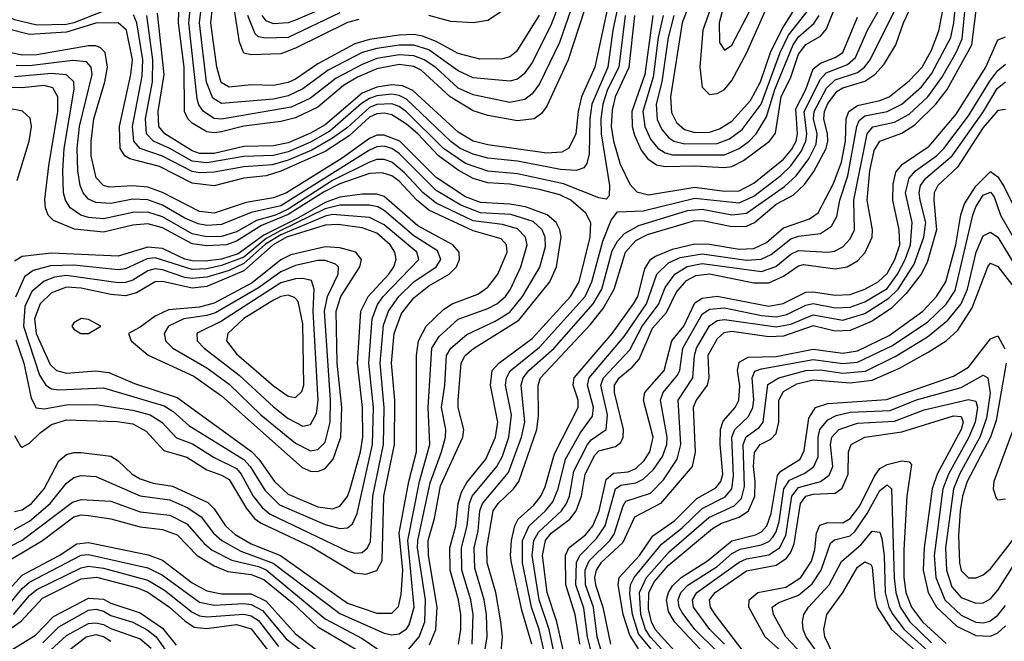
# Model space of a CAD drawing. Header units: inches. Extents: x 501365 to 657855, y 482276 to 547543.
# Tile 562 of 656: x 592604 to 595267, y 507278 to 508958. Entities that reach past the tile are written whole.
import ezdxf

# ---------------------------------------------------------------- set-up
doc = ezdxf.new("R2010")
doc.units = ezdxf.units.IN
doc.header["$MEASUREMENT"] = 0
doc.layers.add('A5590', color=7, linetype='Continuous')

msp = doc.modelspace()

# ---------------------------------------------------------------- linework, layer by layer
at = {"layer": 'A5590', "color": 5}
for points, elevation in [([(593989, 507270), (593962.2, 507362.2), (593934.1, 507490), (593931.2, 507510), (593934.4, 507550), (593943.2, 507590), (593952.4, 507607.6), (593994.4, 507645.6), (594013.7, 507670), (594024.9, 507695.1), (594050, 507784.9), (594114.5, 507910), (594114.8, 507930), (594100.6, 507970), (594103.8, 507990), (594206.2, 508110), (594264, 508190), (594275.4, 508210), (594294.7, 508285.2), (594310, 508309.8), (594321.8, 508318.2), (594370, 508338.1), (594430, 508352.3), (594470, 508351.5), (594550, 508337.7), (594590, 508339.5), (594624.2, 508355.8), (594670, 508395.6), (594739.7, 508420.3), (594763.4, 508436.6), (594804.8, 508515.2), (594826.5, 508573.5), (594837.5, 508630), (594839.6, 508690), (594846.4, 508710), (594870, 508726.2), (594930, 508739.7), (594955.4, 508750), (595010, 508792.7), (595044.5, 508830), (595070, 508875.7), (595090, 508928.7), (595137.2, 509170)], 3280), ([(594537.8, 509110), (594495.5, 508950), (594496.3, 508896.3), (594510, 508875.8), (594530, 508889.1), (594599, 509021)], 3540), ([(594009.3, 508970.7), (593947.7, 508872.3), (593930, 508858.3), (593910, 508852.3), (593848.1, 508851.9), (593790, 508867.1), (593730, 508899.6), (593693.6, 508913.6), (593670, 508918.3), (593630, 508916.8), (593550, 508904.8), (593510, 508893.2), (593410, 508839.4), (593350, 508797.2), (593330, 508788.3), (593290, 508780.9), (593230, 508782), (593170, 508775.7), (593148.9, 508788.9), (593137, 508830), (593120.8, 508950), (593134.5, 509074.5)], 3220), ([(594022.5, 507250), (594008.5, 507310), (593987.9, 507370), (593963.8, 507490), (593963.7, 507550), (593982.2, 507590), (594026, 507630), (594045.6, 507654.4), (594060.2, 507690), (594079.9, 507770), (594119.4, 507840.6), (594153.4, 507886.6), (594155.5, 507910), (594139.7, 507970), (594144, 507990), (594238.6, 508101.4), (594299.2, 508190), (594326.9, 508270), (594359, 508301), (594390, 508315.5), (594450, 508325.1), (594570, 508308.2), (594609.3, 508310.7), (594636.4, 508323.6), (594690, 508366.3), (594710, 508373), (594770, 508380.1), (594799.8, 508400.2), (594813.7, 508426.3), (594822, 508470), (594844.1, 508535.9), (594868.2, 508670), (594874.5, 508685.5), (594890, 508698.4), (594950, 508710.6), (594990, 508729.6), (595042.7, 508777.3), (595070, 508811.7), (595122.4, 508910), (595130.5, 508949.5), (595144.3, 509090)], 3260), ([(594061.1, 507190), (594035.8, 507310), (594009.1, 507390), (593990.1, 507510), (593994.8, 507550), (594007.3, 507572.7), (594069.7, 507630), (594082.9, 507650), (594091.1, 507670), (594102.7, 507737.3), (594139.6, 507810), (594150, 507822.7), (594190.2, 507850), (594193.5, 507890), (594176, 507970), (594182.9, 507990), (594254.1, 508065.9), (594287.2, 508130), (594331.6, 508188.4), (594350, 508234.5), (594375.8, 508270), (594408.8, 508291.2), (594450, 508299), (594610, 508277.2), (594649.1, 508290.9), (594690, 508324.5), (594710, 508334.6), (594790, 508329.6), (594807.5, 508332.5), (594830, 508344.7), (594850, 508365.7), (594861.5, 508390), (594860.1, 508470), (594896.2, 508650), (594911.3, 508668.7), (594970, 508681.4), (595010, 508703), (595059.8, 508750), (595097.7, 508802.3), (595137.3, 508870), (595153.4, 508906.6), (595170.8, 509090)], 3240), ([(594081.7, 509050), (594039.4, 508940.6), (593990, 508843.1), (593968.2, 508811.8), (593950, 508797.9), (593930, 508791.8), (593830, 508801.1), (593790, 508819.8), (593710, 508877.2), (593670, 508889.4), (593630, 508889.3), (593570, 508880.9), (593530, 508869.8), (593438, 508822), (593370, 508771.1), (593330, 508752.7), (593290, 508743.4), (593150, 508731.8), (593126.3, 508746.3), (593109.4, 508789.4), (593090.3, 508950), (593102.2, 509050)], 3240), ([(593827.7, 507270), (593830.7, 507350), (593824.5, 507390), (593799.9, 507470), (593799.2, 507530), (593814.3, 507590), (593820.4, 507650), (593827.5, 507670), (593894.7, 507750), (593910, 507778.3), (593926.9, 507830), (593934.1, 507890), (593918.1, 507970), (593920.2, 507990), (593930.6, 508009.4), (594010, 508072.8), (594133.1, 508210), (594151.6, 508250), (594180.7, 508359.3), (594203.7, 508416.3), (594221.1, 508438.9), (594290, 508441.6), (594430, 508475.6), (594550, 508462.8), (594590, 508481.5), (594662.8, 508537.2), (594690, 508563.6), (594717.8, 508602.2), (594730.4, 508630), (594732.5, 508650), (594725.8, 508710), (594770, 508797.9), (594785.4, 508814.6), (594843.1, 508836.9), (594864.2, 508855.8), (594896.6, 508930), (594976.4, 509070)], 3360), ([(593862, 507250), (593868.6, 507290), (593866.2, 507350), (593860.3, 507390), (593835.1, 507475.1), (593832.7, 507530), (593843.6, 507576.4), (593848.5, 507630), (593855.6, 507650), (593926, 507734), (593961.2, 507830), (593970, 507870), (593960.1, 507970), (593965.3, 507990), (593981.1, 508010), (594049.3, 508070.7), (594155.4, 508190), (594178.1, 508230), (594206.6, 508333.4), (594220.5, 508359.5), (594239.3, 508380.7), (594278.5, 508401.5), (594410, 508442.5), (594450, 508445.8), (594530, 508431), (594570, 508435), (594672.6, 508507.4), (594704.2, 508535.8), (594737.9, 508582.1), (594758.3, 508621.7), (594760.5, 508650), (594750.7, 508690), (594752.7, 508710), (594786.5, 508773.5), (594810, 508795.9), (594870, 508816), (594888.5, 508830), (594904, 508850), (595012.4, 509067.6)], 3340), ([(593906.5, 507250), (593910, 507290), (593905.4, 507330), (593891.9, 507410), (593868.3, 507490), (593867.5, 507530), (593884.9, 507630), (593897.6, 507650), (593939.3, 507690), (593953.7, 507710), (594002.9, 507850), (594007.2, 507887.2), (594006, 507970), (594012.6, 507990), (594146.6, 508133.4), (594182.4, 508177.6), (594211.7, 508230), (594242, 508330), (594270, 508361.4), (594302.3, 508377.7), (594430, 508415.7), (594454.9, 508414.9), (594530, 508399.6), (594570, 508400.1), (594591.5, 508410), (594650, 508459.7), (594696.3, 508483.7), (594727, 508513), (594752, 508548), (594785, 508610), (594790, 508630), (594788.7, 508650), (594778.7, 508690), (594780.6, 508710), (594790, 508731.5), (594814.8, 508765.2), (594830, 508774.1), (594890, 508792), (594917.2, 508810), (594941.7, 508838.3), (594973.4, 508890), (594994.8, 508950), (595044.4, 509055.6)], 3320), ([(594433.8, 509050), (594395.3, 508950), (594364.5, 508750), (594367.3, 508707.3), (594380.2, 508680.2), (594401.6, 508661.6), (594430, 508653.5), (594470, 508654.6), (594496.3, 508663.7), (594530, 508684.2), (594580.1, 508739.9), (594607.3, 508790), (594634.6, 508870), (594665.9, 508934.1), (594714.5, 509010)], 3480), ([(594145.5, 509030), (594087.5, 508850), (594030, 508724.3), (594015.6, 508704.4), (593995.1, 508690), (593950, 508685), (593870, 508699.2), (593830, 508712.3), (593768.3, 508750), (593690, 508821.6), (593670, 508831.4), (593630, 508837.4), (593570, 508825.3), (593517.4, 508802.6), (593479.5, 508780.5), (593410, 508721.9), (593350, 508693.2), (593310, 508682.9), (593210, 508670.9), (593150, 508655), (593130, 508652.2), (593110, 508655.4), (593070, 508678.9), (593058.6, 508690), (593049.8, 508710), (593048.2, 508830), (593033.4, 508950), (593035.4, 509010)], 3280), ([(594109.9, 509030), (594063.7, 508896.3), (594010, 508785), (593990, 508757.6), (593970, 508742.6), (593930, 508734.7), (593830, 508755), (593790, 508773.6), (593729, 508829), (593698.1, 508850), (593670, 508860.4), (593630, 508863.3), (593570, 508853.4), (593530, 508837.6), (593459.7, 508800.3), (593390, 508746.5), (593338, 508722), (593150, 508689.6), (593130, 508691.6), (593100.9, 508710), (593088.4, 508728.4), (593084.2, 508744.2), (593061.3, 508950), (593069, 509030)], 3260), ([(594074.6, 507250), (594056.7, 507330), (594030.6, 507410), (594017.9, 507510), (594025.6, 507550), (594041.8, 507570), (594092.1, 507607.9), (594109.4, 507630), (594123.3, 507670), (594133.5, 507730), (594159.1, 507780.9), (594170, 507792.7), (594215.3, 507804.7), (594230, 507815), (594236.3, 507830), (594237.3, 507850), (594212.3, 507950), (594212.8, 507970), (594224.9, 507990), (594260.8, 508019.2), (594279.3, 508040.7), (594315.3, 508124.7), (594352.9, 508167.1), (594379.4, 508220.6), (594407.2, 508252.8), (594432.9, 508267.1), (594470, 508271), (594590, 508247.1), (594630, 508246.5), (594670, 508265.2), (594710, 508293), (594723.9, 508296.1), (594810, 508284.7), (594842.3, 508290), (594870, 508306.1), (594891.1, 508328.9), (594909.7, 508370), (594910.2, 508390), (594896.3, 508470), (594902.9, 508550), (594915.5, 508604.5), (594930, 508630.3), (594990, 508651.8), (595025.5, 508674.5), (595081.6, 508730), (595112.1, 508770), (595178.9, 508890), (595198.1, 509041.9)], 3220), ([(594316.7, 508970), (594294.6, 508810), (594259.7, 508710), (594260.6, 508670), (594266.5, 508646.5), (594285.2, 508605.2), (594302.4, 508582.4), (594326.3, 508566.3), (594350, 508561.2), (594430, 508563.3), (594510, 508558.5), (594530, 508561.9), (594562, 508578), (594631.7, 508630), (594648.3, 508651.7), (594663.3, 508750), (594690, 508802.8), (594710, 508865.2), (594730, 508891), (594770, 508914.1), (594786.1, 508933.9), (594830, 509044.5)], 3420), ([(594486.8, 509030), (594451.5, 508930), (594443.5, 508830), (594450, 508776.2), (594470, 508756.1), (594490, 508758.4), (594510, 508770.1), (594530, 508793.7), (594570, 508868.3), (594623.5, 508990)], 3520), ([(592830, 508981.5), (592750.4, 508949.6), (592730, 508945.8), (592650, 508943.8), (592590, 508958.3), (592510, 509000.7)], 3360), ([(593490, 509018.1), (593350, 508956.8), (593330, 508950.2), (593290, 508947.2), (593270, 508955.4), (593259.8, 508970)], 3140), ([(594241.3, 508970), (594224.5, 508830), (594193.9, 508770), (594181, 508730), (594175.6, 508690), (594176.8, 508650), (594199.5, 508510), (594198.1, 508481.9), (594190, 508472.7), (594170, 508476.3), (594075, 508515), (593950, 508541.9), (593870, 508549), (593810, 508570), (593750.2, 508610), (593650, 508708.9), (593630, 508723.7), (593610, 508731.3), (593570, 508729.4), (593550, 508721.2), (593490, 508666.9), (593450, 508638), (593394, 508606), (593330, 508578.9), (593286.4, 508566.4), (593210, 508561), (593130, 508545.7), (593090, 508544.1), (593070, 508547.8), (592990, 508589.8), (592929.7, 508609.7), (592912.5, 508630), (592908.9, 508670), (592934.6, 508805.5), (592937.1, 508850), (592920.8, 508950), (592911.3, 508971.3)], 3360), ([(594221, 508990), (594207.8, 508930), (594194.3, 508830), (594151.3, 508730), (594145.6, 508690), (594143.9, 508596.1), (594138.1, 508570), (594130, 508558.1), (594109.5, 508550.5), (594066.5, 508553.5), (593950, 508576), (593870, 508584.1), (593830, 508594.4), (593795.3, 508610), (593770, 508629.4), (593650, 508743.8), (593630, 508753.7), (593610, 508757.2), (593570, 508752.9), (593550, 508745.6), (593527.9, 508732.1), (593442.6, 508657.4), (593390, 508627), (593330, 508601.2), (593290, 508590.9), (593210, 508588.6), (593110, 508571.3), (593070, 508575.7), (593010, 508610.3), (592965.4, 508630), (592946.8, 508650), (592943.7, 508690), (592963.1, 508790), (592964.3, 508850), (592947.4, 508970)], 3340), ([(594193.9, 508990), (594159.9, 508830), (594123.6, 508750), (594114.3, 508710), (594108.1, 508650), (594089.1, 508610.9), (594070, 508600.5), (594030, 508597.4), (593870, 508620.3), (593830, 508630.2), (593790, 508654.6), (593666.8, 508766.8), (593639.4, 508779.4), (593610, 508782.1), (593570, 508775.8), (593530, 508759.5), (593430, 508674), (593390, 508651.3), (593330, 508625.8), (593290, 508617.3), (593210, 508615.1), (593130, 508597), (593090, 508596.2), (593070, 508603.4), (592996, 508650), (592979.8, 508670), (592978.4, 508710), (592994.6, 508810), (592976.4, 508976.4)], 3320), ([(593520.7, 508959.3), (593490, 508950.8), (593350, 508881), (593310, 508866), (593230, 508863.3), (593210, 508868.2), (593197.9, 508897.9), (593184.6, 508984.6)], 3180), ([(593470, 508976.7), (593330, 508910.5), (593268.6, 508908.6), (593250, 508912), (593240.6, 508920.6), (593221.2, 508970)], 3160), ([(593910, 508982.5), (593870, 508956.4), (593830, 508950), (593770, 508953.2), (593710, 508970)], 3180), ([(594266.4, 508970), (594251.3, 508828.7), (594214.9, 508750), (594206, 508714), (594203.8, 508670), (594209.6, 508629.6), (594228, 508568), (594253.9, 508513.9), (594273.3, 508493.3), (594305, 508485), (594430, 508505.7), (594510, 508494.6), (594550, 508495.9), (594590, 508516.6), (594670, 508581.7), (594692.1, 508607.9), (594703.7, 508630), (594707.8, 508650), (594702.8, 508717.2), (594730.4, 508770), (594750, 508825.1), (594770, 508841.2), (594810, 508856.3), (594830, 508870.1), (594870, 508965.2)], 3380), ([(594344.1, 508970), (594330.7, 508910), (594317.1, 508802.9), (594289.4, 508710), (594294.5, 508670), (594310, 508635.4), (594330, 508610.6), (594350, 508598.5), (594370, 508593), (594510, 508592.9), (594549.6, 508610), (594576.6, 508630), (594595.5, 508650), (594624.1, 508695.9), (594646.3, 508770), (594695.6, 508890), (594710, 508912.5), (594752.3, 508947.7), (594766, 508970)], 3440), ([(594372.9, 508970), (594357.9, 508910), (594341.1, 508790), (594325.8, 508730), (594328.4, 508688.4), (594341.1, 508661.1), (594359.3, 508639.3), (594372.9, 508630), (594403, 508623), (594490, 508623.4), (594523.5, 508636.5), (594558.2, 508661.8), (594609.6, 508730.4), (594660.7, 508870), (594683.4, 508916.6), (594740.6, 508990)], 3460), ([(593790.5, 507270), (593797.3, 507310), (593796.8, 507350), (593790.5, 507390), (593768.2, 507470), (593767.5, 507530), (593783.3, 507590), (593789.8, 507650), (593798.9, 507681.1), (593813.1, 507706.9), (593864.8, 507770), (593891.1, 507830), (593896.8, 507870), (593876.9, 507970), (593881.7, 508010), (593900.1, 508030), (593990, 508096.3), (594093.8, 508210), (594117.5, 508250), (594146.5, 508370), (594148.9, 508408.9), (594135.5, 508435.5), (594094.5, 508470), (594064.5, 508484.5), (594010, 508499.3), (593930, 508513.6), (593870, 508517.6), (593830, 508529.4), (593790, 508551.4), (593736.7, 508590), (593680.6, 508650), (593650, 508675.9), (593610, 508701.5), (593590, 508706.1), (593570, 508704.1), (593550, 508695.2), (593495.2, 508644.8), (593430, 508602.3), (593310, 508548.4), (593270, 508536.6), (593210, 508530), (593130, 508509), (593070, 508516.4), (592981.9, 508561.9), (592901.8, 508581.8), (592887.8, 508590), (592875.6, 508610), (592873.9, 508670), (592904.5, 508810), (592908.6, 508850), (592893, 508930), (592870.4, 508950), (592810, 508948.8), (592730, 508924.4), (592630, 508918.5), (592570, 508933.7)], 3380), ([(593712, 507268), (593729.8, 507310), (593733.3, 507370), (593709.4, 507510), (593708.8, 507550), (593725.6, 507610), (593742.4, 507697.6), (593802.5, 507830), (593805.3, 507850), (593790, 507910), (593789.5, 507929.5), (593797.7, 508030), (593808.9, 508050), (593830.9, 508069.1), (593953.6, 508146.4), (594037.9, 508250), (594056, 508290), (594068.3, 508370), (594065, 508390), (594054.6, 508410), (594030.7, 508430.7), (593972, 508452), (593930, 508459.4), (593850, 508464.3), (593810, 508479.2), (593730, 508531.7), (593631.6, 508630), (593590, 508646.4), (593570, 508646), (593550, 508637), (593475.8, 508584.2), (593325.2, 508490), (593290, 508476.4), (593215.9, 508464.1), (593130, 508435.1), (593090, 508439.6), (592990, 508490.8), (592950, 508505.8), (592910, 508509.1), (592845.5, 508505.5), (592830, 508510.3), (592810.5, 508530.5), (592797.3, 508590), (592797, 508630), (592804.2, 508690), (592833.9, 508790), (592840.9, 508830), (592835.1, 508870), (592822.2, 508882.3), (592810, 508887.9), (592790, 508887.6), (592650, 508863.2), (592610, 508862.3), (592554.5, 508874.5)], 3420), ([(594118.5, 507270), (594106, 507350), (594081.2, 507430), (594080.1, 507510), (594089.5, 507530), (594134.2, 507565.8), (594153.9, 507590), (594171.4, 507630), (594190, 507715.3), (594210, 507732.3), (594250, 507736), (594270, 507744.8), (594293.2, 507766.8), (594308.4, 507790), (594316.9, 507830), (594290.7, 507930), (594295, 507950), (594346.7, 508010), (594368, 508090), (594400.3, 508130), (594430, 508192.8), (594450, 508205.6), (594490, 508210.9), (594630, 508183.7), (594669.1, 508190.9), (594730, 508221.4), (594750, 508222.7), (594810, 508213.6), (594850, 508215), (594889.9, 508230), (594926.3, 508250), (594950, 508271.7), (594970.7, 508310), (594984.1, 508350), (594982.3, 508390), (594965.5, 508470), (594966.3, 508513.7), (594973.8, 508546.2), (594991.8, 508568.2), (595064, 508616), (595136.9, 508703.1), (595216.9, 508830), (595250, 508903.9), (595270, 508912)], 3180), ([(593650, 507248.8), (593684.7, 507290), (593699.2, 507330), (593701.2, 507390), (593679.9, 507530), (593680.4, 507550), (593713.7, 507706.3), (593745, 507790), (593755.2, 507830), (593756.2, 507850), (593744.5, 507910), (593753.4, 507970), (593757.8, 508050), (593769.8, 508070.2), (593812.9, 508107.1), (593890, 508143.2), (593930, 508168), (593964.2, 508210), (594010.8, 508289.2), (594025.6, 508345.6), (594024.8, 508370), (594016.7, 508390), (593992.3, 508412.3), (593932, 508432), (593850, 508436.6), (593796.8, 508456.8), (593730, 508496.3), (593630, 508596.8), (593610, 508610.3), (593590, 508616), (593570, 508614.8), (593550, 508605.9), (593310, 508454.9), (593230, 508436.8), (593150, 508404.6), (593110, 508401.8), (593086.4, 508406.4), (593050, 508422.1), (592990, 508457.2), (592950, 508471.3), (592910, 508472.7), (592850, 508461.3), (592810, 508464), (592790, 508473.4), (592775.5, 508490), (592767.1, 508510), (592760.9, 508550), (592759.6, 508610), (592765.7, 508670), (592799.6, 508810), (592797.5, 508830), (592784.6, 508844.6), (592747.8, 508847.8), (592630, 508833.9), (592594.4, 508834.4)], 3440), ([(594149.8, 507250), (594139.5, 507290), (594130, 507367), (594107.7, 507430), (594109.7, 507490.3), (594118.5, 507510), (594164.1, 507555.9), (594187.1, 507590), (594215.2, 507690), (594230, 507700.1), (594270, 507705.7), (594290, 507715.9), (594318, 507742), (594342.3, 507777.7), (594354.1, 507810), (594355, 507830), (594337.5, 507930), (594343.9, 507950), (594382.8, 507997.2), (594389, 508011), (594397.1, 508070), (594450, 508161.8), (594470, 508175.5), (594510, 508179.2), (594610, 508158.4), (594650, 508155.1), (594678.6, 508161.4), (594730, 508186.9), (594750, 508190.8), (594810, 508179.4), (594850, 508180.8), (594890, 508195.7), (594950, 508232), (594978.1, 508270), (594999.3, 508310), (595013.1, 508350), (595017.5, 508410), (594999.9, 508490), (595009.5, 508530), (595026.8, 508550), (595083.7, 508590), (595103.3, 508610), (595170, 508698.2), (595227.8, 508792.2), (595250, 508821.1), (595270, 508837.9)], 3160), ([(592590, 507579.6), (592630, 507602.7), (592686.5, 507650), (592730, 507705.1), (592750, 507720.7), (592770, 507725.9), (592810, 507723.5), (592930, 507670.7), (593010, 507659.8), (593058.4, 507638.4), (593094.5, 507614.5), (593128.3, 507570), (593150.5, 507550.6), (593201.6, 507521.6), (593289.2, 507489.2), (593470, 507352.8), (593590, 507299.3), (593610, 507295), (593630, 507297.8), (593650, 507311.5), (593657.4, 507322.6), (593670.4, 507369.6), (593653.7, 507550), (593684.8, 507710), (593713.1, 507810), (593708.4, 507910), (593718.2, 508070), (593738, 508102), (593790, 508148.3), (593870, 508177.7), (593894.2, 508190), (593917.5, 508210), (593931.3, 508230), (593959.3, 508290), (593976.2, 508350), (593972.2, 508370), (593950, 508392.6), (593910, 508404.8), (593830, 508415), (593730, 508462.4), (593695.1, 508490), (593644.4, 508544.4), (593610, 508573.3), (593590, 508580.6), (593570, 508580.1), (593550, 508573.2), (593450, 508523.4), (593330, 508445.7), (593295.3, 508430), (593244.7, 508415.3), (593190, 508384.8), (593150, 508372.6), (593110, 508371.7), (593070, 508379.6), (592990, 508425), (592950, 508438.2), (592910, 508436.9), (592830, 508419.6), (592790, 508423.8), (592768.9, 508430), (592739.9, 508450), (592727.6, 508470), (592722.4, 508490), (592720.2, 508550), (592724.3, 508610), (592750.9, 508770.9), (592749.9, 508790), (592730, 508809.6), (592690, 508813.2), (592590, 508803.6)], 3460), ([(594175.7, 507255.7), (594165.7, 507290), (594155.7, 507370), (594134.3, 507430), (594133.4, 507470), (594144.4, 507495.6), (594199.7, 507550), (594212.2, 507567.8), (594235.7, 507644.3), (594243.7, 507656.3), (594310, 507678.2), (594345.3, 507714.7), (594382.4, 507770), (594391.7, 507810), (594385.3, 507930), (594425, 507990), (594428.7, 508050), (594434.2, 508070), (594470, 508130.6), (594490, 508144.7), (594510, 508148), (594650, 508127.5), (594690, 508135.2), (594750, 508160.4), (594830, 508145.7), (594890, 508164.2), (594954.7, 508205.3), (594979.7, 508230), (595022.9, 508297.1), (595049.5, 508370), (595054.9, 508410), (595039.1, 508470), (595036.4, 508490), (595040.3, 508510), (595054.7, 508530), (595126.1, 508590), (595210.8, 508710), (595247.7, 508772.3), (595270, 508790.5)], 3140), ([(592590, 507628.2), (592610, 507633.3), (592636, 507650), (592669.5, 507690), (592710, 507765.9), (592730, 507782.5), (592750, 507788.6), (592770, 507788.4), (592850, 507778.3), (592870, 507765.9), (592907.6, 507730), (592930, 507716.6), (592964.8, 507704.8), (593017.2, 507697.2), (593113.1, 507653.1), (593130, 507635.6), (593160.3, 507590), (593186.8, 507566.8), (593230, 507541), (593309.3, 507509.3), (593490, 507380.5), (593570, 507353.5), (593610, 507353.7), (593628.5, 507371.5), (593635.4, 507404.6), (593639.9, 507470), (593630.2, 507570), (593656, 507710), (593677, 507790), (593676.7, 508050), (593682.2, 508090), (593703.5, 508130), (593750, 508175.2), (593773.5, 508190), (593843.4, 508216.6), (593870, 508234.8), (593896.9, 508270), (593922.7, 508330), (593920.8, 508350), (593905.7, 508365.7), (593830, 508387.5), (593710, 508443.2), (593677.9, 508470), (593630, 508522), (593610, 508536.2), (593584.2, 508544.2), (593550, 508542.9), (593470, 508514.8), (593427.1, 508492.9), (593330, 508431.4), (593257.9, 508402.1), (593190, 508359.2), (593163.3, 508350), (593110, 508346.8), (593070, 508352.8), (592990, 508395.3), (592950, 508406), (592910, 508402.6), (592830, 508383.5), (592752.1, 508392.1), (592695.1, 508415.1), (592680.7, 508430), (592673.3, 508450), (592672.1, 508472.2), (592682.9, 508562.9), (592707.1, 508710), (592706.6, 508750), (592693.8, 508773.8), (592670, 508780.3), (592610, 508774.1), (592570, 508775.2)], 3480), ([(592596.8, 508523.2), (592629.5, 508630), (592635.7, 508670), (592632.4, 508692.3), (592611, 508711), (592527.4, 508727.4)], 3520), ([(595270, 508716), (595250, 508712.5), (595210, 508667.2), (595140.6, 508559.4), (595086.9, 508510), (595077.8, 508490), (595076.8, 508470), (595084, 508390), (595058, 508302), (595041.9, 508270), (595002, 508218), (594961.5, 508178.5), (594910, 508143.5), (594850, 508118.3), (594810, 508115.8), (594750, 508130.2), (594670, 508103.1), (594630, 508100.5), (594530, 508115.4), (594508.5, 508111.5), (594490, 508095.7), (594465.2, 508050), (594468.1, 507990), (594463.7, 507970), (594433.9, 507930), (594425.8, 507910), (594430.9, 507789.1), (594423.2, 507750), (594337.2, 507650), (594266.7, 507613.3), (594235.4, 507544.7), (594176, 507490), (594162.7, 507470), (594159, 507450), (594161.7, 507430), (594181.2, 507370), (594202, 507270)], 3120), ([(594277.3, 507257.3), (594254.1, 507294.1), (594236.4, 507350), (594222.8, 507430), (594225.7, 507450), (594280.7, 507510), (594316.8, 507563.2), (594375.8, 507604.2), (594435.8, 507664.2), (594487.2, 507692.8), (594500.5, 507710), (594505.4, 507730), (594498.2, 507810), (594499.5, 507850), (594506.7, 507873.3), (594539.1, 507910), (594549.4, 507930), (594551.5, 507968.5), (594545.3, 508010), (594550, 508032.1), (594573.8, 508046.2), (594650, 508047.7), (594750, 508067.5), (594830, 508056.6), (594870, 508062.8), (594955.4, 508104.6), (595046.7, 508170), (595084, 508210), (595108.5, 508250), (595135.7, 508350), (595149.1, 508430.9), (595159.2, 508460.8), (595190, 508508.1), (595230, 508547.9), (595250, 508533.6), (595266.8, 508506.8), (595352.9, 508332.9)], 3080), ([(594400.1, 507150), (594278, 507298), (594261, 507350), (594254, 507406), (594255.8, 507430), (594265.6, 507450), (594339.7, 507540.3), (594395.8, 507584.2), (594450, 507636.6), (594511.8, 507668.2), (594530.3, 507689.7), (594535, 507725), (594530, 507830), (594537.8, 507850), (594574.7, 507885.3), (594586.5, 507910), (594589.2, 507930.8), (594584.8, 507990), (594592.3, 508007.7), (594610, 508014.6), (594750, 508039.6), (594830, 508028.8), (594870, 508032.4), (594963.3, 508076.7), (595059.7, 508140.3), (595110, 508189.6), (595133.9, 508226.1), (595182.3, 508430), (595190, 508452.2), (595210, 508483.5), (595230, 508492), (595239.7, 508479.7), (595256.9, 508430), (595314.5, 508330)], 3060), ([(592590, 507834.4), (592605.8, 507805.7), (592610, 507802.4), (592630, 507813), (592658.8, 507841.2), (592690, 507863.7), (592730, 507876.7), (592867.7, 507872.3), (592910, 507865.4), (592946.2, 507846.2), (592993.4, 507793.4), (593055.8, 507775.8), (593110, 507741), (593150, 507727), (593170, 507715.1), (593216.8, 507636.8), (593238.9, 507610), (593256.7, 507596.7), (593393.2, 507533.2), (593510, 507463), (593540.4, 507459.6), (593570, 507469.4), (593584.2, 507495.8), (593588.8, 507670), (593617.3, 507810), (593618.9, 507930), (593609.7, 508029.7), (593616.3, 508110), (593636.3, 508163.7), (593670, 508206.5), (593710, 508239), (593765.7, 508270), (593785.4, 508290), (593793.8, 508310), (593792.9, 508330), (593775.7, 508350), (593680.8, 508400.8), (593590, 508480.6), (593570, 508486.6), (593530, 508487.1), (593470, 508478.4), (593430, 508464), (593357.7, 508422.3), (593263.8, 508376.2), (593195, 508325), (593150, 508310.9), (593105.2, 508305.2), (593070, 508306.3), (593050, 508311.3), (592990, 508339.8), (592950, 508343.8), (592870, 508319.3), (592690, 508326.7), (592610, 508317.8), (592590, 508305.4)], 3520), ([(592593.1, 508093.1), (592615, 508030), (592634.7, 507934.7), (592648.7, 507908.7), (592670, 507905.9), (592730, 507917), (592810, 507918.3), (592910, 507902.3), (592956.4, 507890), (592988.1, 507870), (593027.7, 507827.7), (593071.3, 507811.3), (593130, 507774.7), (593190, 507745.2), (593203, 507730), (593235, 507670), (593259.7, 507639.7), (593281.5, 507621.5), (593490, 507521), (593510, 507516.1), (593530, 507518.2), (593544.8, 507530), (593552.4, 507547.6), (593559.1, 507670), (593587.9, 507810), (593589.7, 507910), (593578.5, 508030), (593587.9, 508132.1), (593600.9, 508170), (593628.9, 508210), (593670.3, 508249.7), (593730.2, 508290), (593742.5, 508310), (593733.7, 508333.7), (593670, 508374.2), (593590, 508442.1), (593572.1, 508452.1), (593550, 508456.6), (593470, 508457.2), (593430, 508447.3), (593310, 508388.6), (593270, 508366.4), (593210, 508316.6), (593150, 508293.5), (593110, 508285.1), (593070, 508282.8), (592970, 508314.6), (592948.1, 508311.9), (592890, 508284.8), (592870, 508282.5), (592750, 508295), (592687.2, 508292.8), (592640, 508280), (592616.9, 508263.1), (592592.2, 508207.8)], 3540), ([(594418.8, 507170), (594310, 507288.5), (594296.4, 507310), (594284.2, 507350), (594280.3, 507410), (594299.4, 507450), (594360.5, 507519.5), (594467.6, 507612.4), (594536, 507644), (594555.9, 507664.1), (594564.2, 507695.8), (594560.6, 507810), (594569.2, 507830.7), (594604.1, 507855.9), (594615, 507870), (594627.7, 507972.3), (594657.4, 507990), (594730, 508010), (594770, 508011.6), (594830, 508002.4), (594891.6, 508008.4), (594972.3, 508047.7), (595059.4, 508100.6), (595114.4, 508145.6), (595150.2, 508189.8), (595167.4, 508230), (595191.4, 508330), (595210, 508374.4), (595230, 508384.1), (595250, 508370.4), (595298.4, 508290)], 3040), ([(594390, 507234.7), (594322.8, 507310), (594312.6, 507330), (594304.9, 507364.9), (594305.6, 507410), (594320.8, 507439.2), (594357.7, 507482.3), (594477.5, 507582.5), (594502.5, 507597.5), (594550, 507613.6), (594575.3, 507630), (594591.9, 507670), (594593.1, 507710), (594588.3, 507750), (594591.5, 507788.5), (594607, 507810), (594635.7, 507824.3), (594650, 507839.8), (594657.6, 507870), (594657.1, 507930), (594670, 507953.5), (594706.2, 507973.8), (594750, 507984.4), (594850, 507976.9), (594910, 507983.4), (594983.4, 508016.6), (595061, 508059), (595110.1, 508089.9), (595141.3, 508118.7), (595180.5, 508179.5), (595222.5, 508290), (595230, 508300.4), (595250, 508291.4), (595313, 508210)], 3020), ([(594581.4, 507110), (594374.6, 507330), (594358.7, 507358.7), (594353, 507390), (594358.4, 507410), (594370, 507428.1), (594392.9, 507450), (594464.4, 507495.6), (594530, 507549.1), (594594.4, 507565.6), (594610, 507573.4), (594624.7, 507590), (594636.9, 507623.1), (594653.7, 507726.3), (594662.7, 507737.3), (594715.2, 507770), (594726.1, 507793.9), (594738.7, 507881.3), (594756.1, 507910), (594790, 507920.9), (594948.7, 507931.3), (595130, 507994.9), (595170, 508019.3), (595230, 508095.9), (595250, 508103.6), (595268.2, 508068.2)], 2980), ([(595272.2, 508030), (595245.1, 507874.9), (595229.6, 507830), (595166.7, 507710), (595153.9, 507670), (595147.7, 507630), (595142.8, 507562.8), (595146, 507490), (595150, 507469.1), (595170, 507449.4), (595191.1, 507448.9), (595210, 507457.2), (595230, 507473.9), (595298.3, 507561.7)], 2980), ([(594490.3, 507250.3), (594430.2, 507310), (594395.5, 507355.5), (594387.7, 507370), (594385, 507390), (594392, 507410), (594410.8, 507429.2), (594490, 507479.9), (594530, 507514.7), (594553, 507527), (594610, 507538.2), (594630, 507547.8), (594640.8, 507559.2), (594650, 507573.5), (594658.3, 507601.7), (594670.9, 507690), (594686.4, 507713.6), (594727.6, 507732.4), (594751.9, 507750), (594763.6, 507776.4), (594763.6, 507830), (594768.5, 507850), (594790, 507876.3), (594812, 507888), (594850, 507897.2), (594957.9, 507902.1), (595030, 507930.2), (595150, 507963.6), (595210, 507997.7), (595222.4, 507990), (595228.4, 507948.4), (595219.1, 507880.9), (595200.6, 507830), (595146.2, 507730), (595129.5, 507690), (595108.1, 507530), (595110.6, 507470), (595125, 507425), (595150, 507395.9), (595190, 507380.5), (595210, 507382), (595230, 507392.3), (595250, 507415.7), (595335.3, 507550)], 2960), ([(594510, 507270.2), (594470.2, 507310), (594426.5, 507370), (594423.6, 507390), (594435.6, 507410), (594550, 507492), (594570, 507500.9), (594630, 507511.4), (594658.8, 507530), (594675.9, 507564.1), (594692.1, 507670), (594710, 507693.7), (594769.8, 507710.2), (594793.4, 507726.6), (594803.1, 507750), (594797.1, 507810), (594800.6, 507830), (594819.2, 507850), (594870, 507867.9), (594970, 507873), (595050, 507903.3), (595170, 507931.4), (595190, 507926.8), (595195, 507910), (595188.6, 507870), (595171.3, 507830), (595116.3, 507730), (595100.8, 507690), (595077.3, 507510), (595081.5, 507450), (595105.8, 507390), (595150, 507348.1), (595190, 507329.3), (595210, 507327.4), (595228, 507332), (595250, 507348.2), (595270, 507374.1)], 2940), ([(594570, 507238.9), (594484.8, 507350), (594471.9, 507370), (594469.7, 507390), (594484.7, 507410), (594570, 507468.3), (594650, 507483.7), (594677.6, 507502.4), (594690, 507518.5), (594698.7, 507541.3), (594715.8, 507650), (594730.1, 507669.9), (594750, 507675.5), (594810, 507677.8), (594828.5, 507691.5), (594844.5, 507730), (594845.5, 507790), (594852.9, 507810), (594890, 507829.3), (594990, 507843.8), (595130, 507887.1), (595150, 507885.2), (595155.6, 507870), (595150.2, 507850), (595085.8, 507730), (595072.2, 507690), (595050.2, 507530.2), (595048, 507470), (595060.9, 507410), (595083.5, 507370), (595138.5, 507318.5), (595190, 507293.5), (595230, 507291.7), (595250, 507300.7), (595270, 507319.4)], 2920), ([(595298.6, 507870), (595238.4, 507710), (595237, 507690), (595244.8, 507664.8), (595250, 507660.5), (595270, 507662.6)], 3020), ([(594709.6, 507209.6), (594620.5, 507290), (594575.9, 507370), (594576.9, 507390), (594600.2, 507410), (594675.7, 507424.3), (594716.8, 507450), (594746, 507494), (594754.5, 507525.5), (594758.9, 507570), (594768.2, 507591.8), (594790, 507598.8), (594830, 507597.9), (594850, 507609.6), (594876.2, 507643.9), (594915.6, 507724.4), (594930, 507744.6), (594950, 507755.7), (594990, 507765.2), (595010, 507763.1), (595015.9, 507755.9), (595003.1, 507670), (594995.2, 507524.8), (594995.3, 507450), (595001, 507410), (595015.8, 507370), (595045.8, 507330), (595110, 507271.6)], 2880), ([(594750, 507210.9), (594676.3, 507290), (594642.6, 507350), (594639, 507370), (594657.2, 507382.8), (594710, 507402), (594747.3, 507432.7), (594772, 507470), (594797.2, 507542.8), (594808.2, 507551.8), (594850, 507563.2), (594864.1, 507575.9), (594896.4, 507623.6), (594930, 507685.8), (594950, 507700.8), (594961.5, 507690), (594969.5, 507449.5), (594973.5, 507410), (594985.3, 507370), (595011.5, 507330), (595070, 507273.2)], 2860), ([(592550, 507520.3), (592610, 507551), (592746.2, 507653.8), (592770, 507661.3), (592850, 507657), (592930, 507627.5), (593010, 507618.7), (593055.7, 507595.7), (593102.3, 507542.3), (593124.3, 507524.3), (593177.5, 507497.5), (593250, 507479.7), (593270.5, 507470.5), (593430, 507338.7), (593530, 507285.3), (593590, 507245)], 3440), ([(592580.4, 507499.6), (592665.3, 507550), (592750, 507614.4), (592770, 507619.4), (592790, 507618), (592850, 507608.9), (592930, 507586.8), (592990, 507580.2), (593030, 507565.1), (593083.9, 507510), (593130, 507481.6), (593166.7, 507466.7), (593230, 507458.3), (593264.4, 507444.4), (593341.7, 507381.7), (593410, 507316.8), (593524.2, 507250)], 3420), ([(594787.5, 507210), (594730.7, 507290), (594722.8, 507310), (594721.2, 507330), (594724.7, 507350), (594737.1, 507370), (594793.3, 507430), (594826.8, 507493.2), (594880.2, 507539.8), (594910, 507575.9), (594930, 507573.2), (594935.6, 507555.6), (594941.9, 507510), (594944.7, 507410), (594955.1, 507370), (594965.8, 507350), (594996.6, 507310), (595070, 507242.5)], 2840), ([(592549.5, 507390), (592610, 507456.4), (592710.5, 507510), (592758.5, 507541.5), (592790, 507545.1), (592951.2, 507511.2), (592990, 507497.1), (593070, 507435.8), (593110, 507414.5), (593150, 507406.4), (593230, 507405.7), (593270, 507386.1), (593350, 507298), (593490.4, 507190.4)], 3380), ([(592568.9, 507370), (592610, 507420.2), (592630, 507437.9), (592770, 507510.4), (592790, 507512.8), (592950, 507476.7), (592990, 507456.5), (593090, 507383.8), (593130, 507375.3), (593210, 507380.1), (593230, 507377.5), (593260.8, 507360.8), (593324.1, 507284.1), (593437.7, 507197.7)], 3360), ([(592587, 507350), (592630, 507401.1), (592650, 507418.1), (592770, 507476.4), (592790, 507480.5), (592830, 507475.3), (592950, 507443.2), (592995.5, 507415.5), (593070, 507356.4), (593090, 507346.2), (593110, 507343.5), (593210, 507351.2), (593230, 507346.2), (593250, 507334.1), (593303.6, 507263.6)], 3340), ([(594839.3, 507170), (594781.4, 507290), (594779.2, 507310), (594787.4, 507350), (594830.1, 507409.9), (594870, 507477.7), (594890, 507492.9), (594905.6, 507485.6), (594910, 507478.2), (594916.6, 507396.6), (594923.1, 507370), (594961.5, 507310), (595090, 507196)], 2820), ([(592454.3, 507225.7), (592607.5, 507332.5), (592665.6, 507394.4), (592770, 507446.6), (592811.3, 507451.3), (592922, 507422), (592950, 507410.4), (593009.3, 507370), (593050, 507332.8), (593076, 507316), (593110, 507311.9), (593190, 507323.5), (593230, 507311.1), (593283, 507243)], 3320), ([(592571.9, 507248.1), (592646.1, 507293.9), (592695.6, 507344.4), (592790, 507393.9), (592830, 507391.3), (592850, 507380.6), (592930, 507354.9), (592990, 507313.6), (593027, 507267)], 3280), ([(592666.2, 507273.8), (592710, 507316.8), (592790, 507361.6), (592810, 507364.4), (592830, 507359.3), (592850, 507347.2), (592910, 507329.3), (592948.9, 507308.9), (592973.2, 507290), (593012.8, 507232.8)], 3260), ([(592675.9, 507244.1), (592730, 507293.1), (592790, 507325.5), (592810, 507327.5), (592830, 507323.4), (592850, 507312.1), (592930, 507284), (592959, 507259)], 3240), ([(592690, 507217.1), (592783.7, 507290), (592810, 507295.7), (592830, 507290.7), (592850, 507277.6)], 3220)]:
    msp.add_lwpolyline(points, dxfattribs=dict(at, elevation=elevation))
for points, elevation in [([(593450, 508431.7), (593430, 508427), (593310, 508376.5), (593268.9, 508351.1), (593210, 508298.9), (593170, 508280.4), (593110, 508262.4), (593070, 508258.3), (593050, 508261.3), (592990, 508282.4), (592970, 508284.5), (592950, 508279.4), (592910, 508254.4), (592890, 508247.6), (592870, 508246.9), (592730, 508266.4), (592698.2, 508261.8), (592670, 508251.7), (592636.2, 508223.8), (592617.4, 508182.7), (592613.9, 508130), (592657.6, 507997.6), (592674, 507970), (592690, 507960.2), (592710, 507957.6), (592830, 507962.6), (592994.2, 507914.2), (593018.7, 507898.6), (593060.9, 507860.9), (593210, 507769.4), (593227.5, 507750), (593266.4, 507686.4), (593306.6, 507646.6), (593430, 507593.8), (593470, 507582.6), (593490, 507584.1), (593504.3, 507595.7), (593516.5, 507623.5), (593558.3, 507810), (593560.4, 507910), (593548, 508030), (593557.4, 508150), (593572, 508188), (593587, 508210), (593683.7, 508310), (593677.6, 508330), (593590, 508403.9), (593550, 508423.9)], 3560), ([(593464.4, 508404.4), (593430, 508402.8), (593325.1, 508370), (593289.4, 508350), (593210, 508279.1), (593110, 508236.9), (593070, 508232.2), (592990, 508250.8), (592970.2, 508249.8), (592919.7, 508220.3), (592890, 508211.9), (592850, 508215.3), (592770, 508232.8), (592730, 508235.2), (592690, 508219.8), (592659.2, 508190), (592644.2, 508150), (592648.3, 508110), (592686.4, 508026.4), (592703.4, 508010), (592730, 508002.9), (592810, 508008.7), (592844.8, 508004.8), (592914.3, 507974.3), (593030, 507937.2), (593230.7, 507790.7), (593250.6, 507770), (593292.7, 507710), (593330, 507675.3), (593410, 507641.4), (593450, 507635.8), (593470, 507642.9), (593490, 507669.2), (593497.9, 507690), (593525.2, 507790), (593531.5, 507830), (593531.4, 507910), (593517.1, 508030), (593526.5, 508170), (593546, 508210), (593602.2, 508270), (593615.8, 508290), (593622.5, 508310), (593618.6, 508330), (593605.7, 508350), (593570, 508381.2), (593530, 508395.9)], 3580), ([(593430, 508344.1), (593337.3, 508322.7), (593310, 508309.1), (593232.8, 508247.2), (593130, 508191.9), (593090, 508181.3), (593006.2, 508173.8), (592970, 508157), (592930, 508126.7), (592898.5, 508110), (592905.3, 508090), (592951, 508051), (593075, 507995), (593150, 507941.8), (593367.7, 507747.7), (593390, 507738), (593410, 507736.6), (593430, 507745.1), (593451.4, 507770), (593472.3, 507830), (593474.7, 507910), (593462.7, 508030), (593460.1, 508170), (593472.3, 508210), (593523.5, 508290), (593528.2, 508310), (593512.6, 508330), (593470, 508341.5)], 3620), ([(593430, 508307.7), (593410, 508307.4), (593350, 508293.9), (593310, 508276.3), (593250, 508233.6), (593133.8, 508166.2), (593110, 508158.4), (593048, 508150), (593006.4, 508130), (592994.5, 508110), (592996.8, 508096.8), (592998.2, 508090), (593018.3, 508070), (593110, 508017), (593170, 507972.8), (593256.2, 507890), (593350, 507813.5), (593390, 507793.1), (593410, 507795.9), (593430, 507816.4), (593443.4, 507870), (593444.4, 507930), (593427.9, 508170), (593436, 508210), (593465.1, 508270), (593465.8, 508290), (593457.8, 508297.8)], 3640), ([(593370, 508258.9), (593350, 508258.1), (593310, 508246.8), (593150, 508143.2), (593087.1, 508112.9), (593082.7, 508110), (593083.6, 508090), (593102.6, 508070), (593197.5, 507997.5), (593290, 507911.4), (593330, 507880.2), (593370, 507859.6), (593390, 507863.7), (593406.2, 507893.8), (593410.8, 507929.2), (593398, 508170), (593400.3, 508230), (593392.9, 508252.9)], 3660), ([(593330, 508213.5), (593310, 508210), (593290, 508199.8), (593210, 508150.5), (593166.6, 508110), (593163.1, 508090), (593190, 508054.9), (593290, 507968), (593330, 507940.1), (593350, 507936.5), (593367, 507953), (593371.9, 507970), (593370, 508136.2), (593356.6, 508196.6), (593347.4, 508207.4)], 3680), ([(592770, 508150.6), (592750, 508138.4), (592745, 508130), (592750, 508121.2), (592768.7, 508110), (592790, 508109.7), (592823.1, 508130), (592790, 508148.2)], 3620)]:
    msp.add_lwpolyline(points, close=True, dxfattribs=dict(at, elevation=elevation))

doc.saveas('drawing.dxf')
